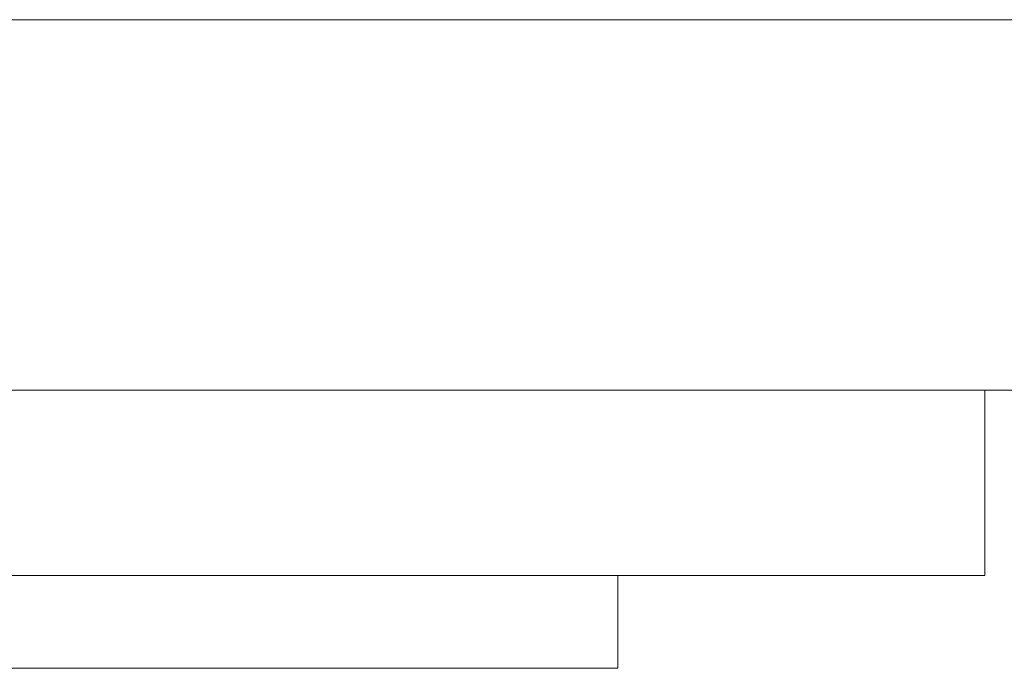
# Model space of a CAD drawing. Header units: metres. Extents: x 3.7 to 90.5, y -1.7 to 14.3.
# Tile 703 of 1056: x 77.50425 to 77.50957, y 4.39284 to 4.39634. Entities that reach past the tile are written whole.
import ezdxf

# ---------------------------------------------------------------- set-up
doc = ezdxf.new("R2010")
doc.units = ezdxf.units.M
doc.layers.add('A-CLNG', color=7, linetype='Continuous', lineweight=18)
doc.layers.add('A-GENM', color=7, linetype='Continuous', lineweight=18)

# ---------------------------------------------------------------- blocks, each defined once
blk = doc.blocks.new('Led_Stripe_11805 - Led_Stripe_11805-8203487-Corte 8')
at = {"layer": 'A-GENM'}
for p, q in [((58.9633531, 4.3963433), (58.9433531, 4.3963433)), ((58.9433531, 4.3943433), (58.9633531, 4.3943433)), ((58.9583531, 4.3943433), (58.9483531, 4.3943433)), ((58.9583531, 4.3933433), (58.9583531, 4.3943433)), ((58.9483531, 4.3933433), (58.9583531, 4.3933433)), ((58.956372, 4.3928433), (58.956372, 4.3933433)), ((58.956372, 4.3928433), (58.956372, 4.3933433)), ((58.956372, 4.3928433), (58.956372, 4.3933433)), ((58.956372, 4.3928433), (58.956372, 4.3933433)), ((58.956372, 4.3928433), (58.956372, 4.3933433)), ((58.956372, 4.3928433), (58.956372, 4.3933433)), ((58.956372, 4.3928433), (58.956372, 4.3933433)), ((58.956372, 4.3928433), (58.956372, 4.3933433)), ((58.956372, 4.3928433), (58.956372, 4.3933433)), ((58.956372, 4.3928433), (58.956372, 4.3933433)), ((58.956372, 4.3928433), (58.956372, 4.3933433)), ((58.956372, 4.3928433), (58.956372, 4.3933433)), ((58.956372, 4.3928433), (58.956372, 4.3933433)), ((58.956372, 4.3928433), (58.956372, 4.3933433)), ((58.956372, 4.3928433), (58.956372, 4.3933433)), ((58.956372, 4.3928433), (58.956372, 4.3933433)), ((58.956372, 4.3928433), (58.956372, 4.3933433)), ((58.956372, 4.3928433), (58.956372, 4.3933433)), ((58.956372, 4.3928433), (58.956372, 4.3933433)), ((58.956372, 4.3928433), (58.956372, 4.3933433)), ((58.956372, 4.3928433), (58.956372, 4.3933433)), ((58.956372, 4.3928433), (58.956372, 4.3933433)), ((58.956372, 4.3928433), (58.956372, 4.3933433)), ((58.956372, 4.3928433), (58.956372, 4.3933433)), ((58.956372, 4.3928433), (58.956372, 4.3933433)), ((58.956372, 4.3928433), (58.956372, 4.3933433)), ((58.956372, 4.3928433), (58.956372, 4.3933433)), ((58.956372, 4.3928433), (58.956372, 4.3933433)), ((58.956372, 4.3928433), (58.956372, 4.3933433)), ((58.956372, 4.3928433), (58.956372, 4.3933433)), ((58.956372, 4.3928433), (58.956372, 4.3933433)), ((58.956372, 4.3928433), (58.956372, 4.3933433)), ((58.956372, 4.3928433), (58.956372, 4.3933433)), ((58.956372, 4.3928433), (58.956372, 4.3933433)), ((58.956372, 4.3928433), (58.956372, 4.3933433)), ((58.956372, 4.3928433), (58.956372, 4.3933433)), ((58.956372, 4.3928433), (58.956372, 4.3933433)), ((58.956372, 4.3928433), (58.956372, 4.3933433)), ((58.956372, 4.3928433), (58.956372, 4.3933433)), ((58.956372, 4.3928433), (58.956372, 4.3933433)), ((58.956372, 4.3928433), (58.956372, 4.3933433)), ((58.956372, 4.3928433), (58.956372, 4.3933433)), ((58.956372, 4.3928433), (58.956372, 4.3933433)), ((58.956372, 4.3928433), (58.956372, 4.3933433)), ((58.956372, 4.3928433), (58.956372, 4.3933433)), ((58.956372, 4.3928433), (58.956372, 4.3933433)), ((58.956372, 4.3928433), (58.956372, 4.3933433)), ((58.956372, 4.3928433), (58.956372, 4.3933433)), ((58.956372, 4.3928433), (58.956372, 4.3933433)), ((58.956372, 4.3928433), (58.956372, 4.3933433)), ((58.956372, 4.3928433), (58.956372, 4.3933433)), ((58.956372, 4.3928433), (58.956372, 4.3933433)), ((58.956372, 4.3928433), (58.956372, 4.3933433)), ((58.956372, 4.3928433), (58.956372, 4.3933433)), ((58.956372, 4.3928433), (58.956372, 4.3933433)), ((58.956372, 4.3928433), (58.956372, 4.3933433)), ((58.956372, 4.3928433), (58.956372, 4.3933433)), ((58.956372, 4.3928433), (58.956372, 4.3933433)), ((58.956372, 4.3928433), (58.956372, 4.3933433)), ((58.956372, 4.3928433), (58.956372, 4.3933433)), ((58.956372, 4.3928433), (58.956372, 4.3933433)), ((58.956372, 4.3928433), (58.956372, 4.3933433)), ((58.956372, 4.3928433), (58.956372, 4.3933433)), ((58.956372, 4.3928433), (58.956372, 4.3933433)), ((58.956372, 4.3928433), (58.956372, 4.3933433)), ((58.956372, 4.3928433), (58.956372, 4.3933433)), ((58.956372, 4.3928433), (58.956372, 4.3933433)), ((58.956372, 4.3928433), (58.956372, 4.3933433)), ((58.956372, 4.3928433), (58.956372, 4.3933433)), ((58.956372, 4.3928433), (58.956372, 4.3933433)), ((58.956372, 4.3928433), (58.956372, 4.3933433)), ((58.956372, 4.3928433), (58.956372, 4.3933433)), ((58.956372, 4.3928433), (58.956372, 4.3933433)), ((58.956372, 4.3928433), (58.956372, 4.3933433)), ((58.956372, 4.3928433), (58.956372, 4.3933433)), ((58.956372, 4.3928433), (58.956372, 4.3933433)), ((58.956372, 4.3928433), (58.956372, 4.3933433)), ((58.956372, 4.3928433), (58.956372, 4.3933433)), ((58.956372, 4.3928433), (58.956372, 4.3933433)), ((58.956372, 4.3928433), (58.956372, 4.3933433)), ((58.956372, 4.3928433), (58.956372, 4.3933433)), ((58.956372, 4.3928433), (58.956372, 4.3933433)), ((58.956372, 4.3928433), (58.956372, 4.3933433)), ((58.956372, 4.3928433), (58.956372, 4.3933433)), ((58.956372, 4.3928433), (58.956372, 4.3933433)), ((58.956372, 4.3928433), (58.956372, 4.3933433)), ((58.956372, 4.3928433), (58.956372, 4.3933433)), ((58.956372, 4.3928433), (58.956372, 4.3933433)), ((58.956372, 4.3928433), (58.956372, 4.3933433)), ((58.956372, 4.3928433), (58.956372, 4.3933433)), ((58.956372, 4.3928433), (58.956372, 4.3933433)), ((58.956372, 4.3928433), (58.956372, 4.3933433)), ((58.956372, 4.3928433), (58.956372, 4.3933433)), ((58.956372, 4.3928433), (58.956372, 4.3933433)), ((58.956372, 4.3928433), (58.956372, 4.3933433)), ((58.956372, 4.3928433), (58.956372, 4.3933433)), ((58.956372, 4.3928433), (58.956372, 4.3933433)), ((58.956372, 4.3928433), (58.956372, 4.3933433)), ((58.956372, 4.3928433), (58.956372, 4.3933433)), ((58.956372, 4.3928433), (58.956372, 4.3933433)), ((58.956372, 4.3928433), (58.956372, 4.3933433)), ((58.956372, 4.3928433), (58.956372, 4.3933433)), ((58.956372, 4.3928433), (58.956372, 4.3933433)), ((58.956372, 4.3928433), (58.956372, 4.3933433)), ((58.956372, 4.3928433), (58.956372, 4.3933433)), ((58.956372, 4.3928433), (58.956372, 4.3933433)), ((58.956372, 4.3928433), (58.956372, 4.3933433)), ((58.956372, 4.3928433), (58.956372, 4.3933433)), ((58.956372, 4.3928433), (58.956372, 4.3933433)), ((58.956372, 4.3928433), (58.956372, 4.3933433)), ((58.956372, 4.3928433), (58.956372, 4.3933433)), ((58.956372, 4.3928433), (58.956372, 4.3933433)), ((58.956372, 4.3928433), (58.956372, 4.3933433)), ((58.956372, 4.3928433), (58.956372, 4.3933433)), ((58.956372, 4.3928433), (58.956372, 4.3933433)), ((58.956372, 4.3928433), (58.956372, 4.3933433)), ((58.956372, 4.3928433), (58.956372, 4.3933433)), ((58.956372, 4.3928433), (58.956372, 4.3933433)), ((58.956372, 4.3928433), (58.956372, 4.3933433)), ((58.956372, 4.3928433), (58.956372, 4.3933433)), ((58.956372, 4.3928433), (58.956372, 4.3933433)), ((58.956372, 4.3928433), (58.956372, 4.3933433)), ((58.956372, 4.3928433), (58.956372, 4.3933433)), ((58.956372, 4.3928433), (58.956372, 4.3933433)), ((58.956372, 4.3928433), (58.956372, 4.3933433)), ((58.956372, 4.3928433), (58.956372, 4.3933433)), ((58.956372, 4.3928433), (58.956372, 4.3933433)), ((58.956372, 4.3928433), (58.956372, 4.3933433)), ((58.956372, 4.3928433), (58.956372, 4.3933433)), ((58.956372, 4.3928433), (58.956372, 4.3933433)), ((58.956372, 4.3928433), (58.956372, 4.3933433)), ((58.956372, 4.3928433), (58.956372, 4.3933433)), ((58.956372, 4.3928433), (58.956372, 4.3933433)), ((58.956372, 4.3928433), (58.956372, 4.3933433)), ((58.956372, 4.3928433), (58.956372, 4.3933433)), ((58.956372, 4.3928433), (58.956372, 4.3933433)), ((58.956372, 4.3928433), (58.956372, 4.3933433)), ((58.956372, 4.3928433), (58.956372, 4.3933433)), ((58.956372, 4.3928433), (58.956372, 4.3933433)), ((58.956372, 4.3928433), (58.956372, 4.3933433)), ((58.956372, 4.3928433), (58.956372, 4.3933433)), ((58.956372, 4.3928433), (58.956372, 4.3933433)), ((58.956372, 4.3928433), (58.956372, 4.3933433)), ((58.956372, 4.3928433), (58.956372, 4.3933433)), ((58.956372, 4.3928433), (58.956372, 4.3933433)), ((58.956372, 4.3928433), (58.956372, 4.3933433)), ((58.956372, 4.3928433), (58.956372, 4.3933433)), ((58.956372, 4.3928433), (58.956372, 4.3933433)), ((58.956372, 4.3928433), (58.956372, 4.3933433)), ((58.956372, 4.3928433), (58.956372, 4.3933433)), ((58.956372, 4.3928433), (58.956372, 4.3933433)), ((58.956372, 4.3928433), (58.956372, 4.3933433)), ((58.956372, 4.3928433), (58.956372, 4.3933433)), ((58.956372, 4.3928433), (58.956372, 4.3933433)), ((58.956372, 4.3928433), (58.956372, 4.3933433)), ((58.956372, 4.3928433), (58.956372, 4.3933433)), ((58.956372, 4.3928433), (58.956372, 4.3933433)), ((58.956372, 4.3928433), (58.956372, 4.3933433)), ((58.956372, 4.3928433), (58.956372, 4.3933433)), ((58.956372, 4.3928433), (58.956372, 4.3933433)), ((58.956372, 4.3928433), (58.956372, 4.3933433)), ((58.956372, 4.3928433), (58.956372, 4.3933433)), ((58.956372, 4.3928433), (58.956372, 4.3933433)), ((58.956372, 4.3928433), (58.956372, 4.3933433)), ((58.956372, 4.3928433), (58.956372, 4.3933433)), ((58.956372, 4.3928433), (58.956372, 4.3933433)), ((58.956372, 4.3928433), (58.956372, 4.3933433)), ((58.956372, 4.3928433), (58.956372, 4.3933433)), ((58.956372, 4.3928433), (58.956372, 4.3933433)), ((58.956372, 4.3928433), (58.956372, 4.3933433)), ((58.956372, 4.3928433), (58.956372, 4.3933433)), ((58.956372, 4.3928433), (58.956372, 4.3933433)), ((58.956372, 4.3928433), (58.956372, 4.3933433)), ((58.9503341, 4.3928433), (58.9533531, 4.3928433)), ((58.9503341, 4.3928433), (58.9533531, 4.3928433)), ((58.9503341, 4.3928433), (58.9533531, 4.3928433)), ((58.9503341, 4.3928433), (58.9533531, 4.3928433)), ((58.9503341, 4.3928433), (58.9533531, 4.3928433)), ((58.9503341, 4.3928433), (58.9533531, 4.3928433)), ((58.9503341, 4.3928433), (58.9533531, 4.3928433)), ((58.9503341, 4.3928433), (58.9533531, 4.3928433)), ((58.9503341, 4.3928433), (58.9533531, 4.3928433)), ((58.9503341, 4.3928433), (58.9533531, 4.3928433)), ((58.9503341, 4.3928433), (58.9533531, 4.3928433)), ((58.9503341, 4.3928433), (58.9533531, 4.3928433)), ((58.9503341, 4.3928433), (58.9533531, 4.3928433)), ((58.9503341, 4.3928433), (58.9533531, 4.3928433)), ((58.9503341, 4.3928433), (58.9533531, 4.3928433)), ((58.9503341, 4.3928433), (58.9533531, 4.3928433)), ((58.9503341, 4.3928433), (58.9533531, 4.3928433)), ((58.9503341, 4.3928433), (58.9533531, 4.3928433)), ((58.9503341, 4.3928433), (58.9533531, 4.3928433)), ((58.9503341, 4.3928433), (58.9533531, 4.3928433)), ((58.9503341, 4.3928433), (58.9533531, 4.3928433)), ((58.9503341, 4.3928433), (58.9533531, 4.3928433)), ((58.9503341, 4.3928433), (58.9533531, 4.3928433)), ((58.9503341, 4.3928433), (58.9533531, 4.3928433)), ((58.9503341, 4.3928433), (58.9533531, 4.3928433)), ((58.9503341, 4.3928433), (58.9533531, 4.3928433)), ((58.9503341, 4.3928433), (58.9533531, 4.3928433)), ((58.9503341, 4.3928433), (58.9533531, 4.3928433)), ((58.9503341, 4.3928433), (58.9533531, 4.3928433)), ((58.9503341, 4.3928433), (58.9533531, 4.3928433)), ((58.9503341, 4.3928433), (58.9533531, 4.3928433)), ((58.9503341, 4.3928433), (58.9533531, 4.3928433)), ((58.9503341, 4.3928433), (58.9533531, 4.3928433)), ((58.9503341, 4.3928433), (58.9533531, 4.3928433)), ((58.9503341, 4.3928433), (58.9533531, 4.3928433)), ((58.9503341, 4.3928433), (58.9533531, 4.3928433)), ((58.9503341, 4.3928433), (58.9533531, 4.3928433)), ((58.9503341, 4.3928433), (58.9533531, 4.3928433)), ((58.9503341, 4.3928433), (58.9533531, 4.3928433)), ((58.9503341, 4.3928433), (58.9533531, 4.3928433)), ((58.9503341, 4.3928433), (58.9533531, 4.3928433)), ((58.9503341, 4.3928433), (58.9533531, 4.3928433)), ((58.9503341, 4.3928433), (58.9533531, 4.3928433)), ((58.9503341, 4.3928433), (58.9533531, 4.3928433)), ((58.9503341, 4.3928433), (58.9533531, 4.3928433)), ((58.9503341, 4.3928433), (58.9533531, 4.3928433)), ((58.9503341, 4.3928433), (58.9533531, 4.3928433)), ((58.9503341, 4.3928433), (58.9533531, 4.3928433)), ((58.9503341, 4.3928433), (58.9533531, 4.3928433)), ((58.9503341, 4.3928433), (58.9533531, 4.3928433)), ((58.9503341, 4.3928433), (58.9533531, 4.3928433)), ((58.9503341, 4.3928433), (58.9533531, 4.3928433)), ((58.9503341, 4.3928433), (58.9533531, 4.3928433)), ((58.9503341, 4.3928433), (58.9533531, 4.3928433)), ((58.9503341, 4.3928433), (58.9533531, 4.3928433)), ((58.9503341, 4.3928433), (58.9533531, 4.3928433)), ((58.9503341, 4.3928433), (58.9533531, 4.3928433)), ((58.9503341, 4.3928433), (58.9533531, 4.3928433)), ((58.9503341, 4.3928433), (58.9533531, 4.3928433)), ((58.9503341, 4.3928433), (58.9533531, 4.3928433)), ((58.9503341, 4.3928433), (58.9533531, 4.3928433)), ((58.9503341, 4.3928433), (58.9533531, 4.3928433)), ((58.9503341, 4.3928433), (58.9533531, 4.3928433)), ((58.9503341, 4.3928433), (58.9533531, 4.3928433)), ((58.9503341, 4.3928433), (58.9533531, 4.3928433)), ((58.9503341, 4.3928433), (58.9533531, 4.3928433)), ((58.9503341, 4.3928433), (58.9533531, 4.3928433)), ((58.9503341, 4.3928433), (58.9533531, 4.3928433)), ((58.9503341, 4.3928433), (58.9533531, 4.3928433)), ((58.9503341, 4.3928433), (58.9533531, 4.3928433)), ((58.9503341, 4.3928433), (58.9533531, 4.3928433)), ((58.9503341, 4.3928433), (58.9533531, 4.3928433)), ((58.9503341, 4.3928433), (58.9533531, 4.3928433)), ((58.9503341, 4.3928433), (58.9533531, 4.3928433)), ((58.9503341, 4.3928433), (58.9533531, 4.3928433)), ((58.9503341, 4.3928433), (58.9533531, 4.3928433)), ((58.9503341, 4.3928433), (58.9533531, 4.3928433)), ((58.9503341, 4.3928433), (58.9533531, 4.3928433)), ((58.9503341, 4.3928433), (58.9533531, 4.3928433)), ((58.9503341, 4.3928433), (58.9533531, 4.3928433)), ((58.9503341, 4.3928433), (58.9533531, 4.3928433)), ((58.9503341, 4.3928433), (58.9533531, 4.3928433)), ((58.9503341, 4.3928433), (58.9533531, 4.3928433)), ((58.9503341, 4.3928433), (58.9533531, 4.3928433)), ((58.9503341, 4.3928433), (58.9533531, 4.3928433)), ((58.9503341, 4.3928433), (58.9533531, 4.3928433)), ((58.9503341, 4.3928433), (58.9533531, 4.3928433)), ((58.9503341, 4.3928433), (58.9533531, 4.3928433)), ((58.9503341, 4.3928433), (58.9533531, 4.3928433)), ((58.9503341, 4.3928433), (58.9533531, 4.3928433)), ((58.9503341, 4.3928433), (58.9533531, 4.3928433)), ((58.9503341, 4.3928433), (58.9533531, 4.3928433)), ((58.9503341, 4.3928433), (58.9533531, 4.3928433)), ((58.9503341, 4.3928433), (58.9533531, 4.3928433)), ((58.9503341, 4.3928433), (58.9533531, 4.3928433)), ((58.9503341, 4.3928433), (58.9533531, 4.3928433)), ((58.9503341, 4.3928433), (58.9533531, 4.3928433)), ((58.9503341, 4.3928433), (58.9533531, 4.3928433)), ((58.9503341, 4.3928433), (58.9533531, 4.3928433)), ((58.9503341, 4.3928433), (58.9533531, 4.3928433)), ((58.9503341, 4.3928433), (58.9533531, 4.3928433)), ((58.9503341, 4.3928433), (58.9533531, 4.3928433)), ((58.9503341, 4.3928433), (58.9533531, 4.3928433)), ((58.9503341, 4.3928433), (58.9533531, 4.3928433)), ((58.9503341, 4.3928433), (58.9533531, 4.3928433)), ((58.9503341, 4.3928433), (58.9533531, 4.3928433)), ((58.9503341, 4.3928433), (58.9533531, 4.3928433)), ((58.9503341, 4.3928433), (58.9533531, 4.3928433)), ((58.9503341, 4.3928433), (58.9533531, 4.3928433)), ((58.9503341, 4.3928433), (58.9533531, 4.3928433)), ((58.9503341, 4.3928433), (58.9533531, 4.3928433)), ((58.9503341, 4.3928433), (58.9533531, 4.3928433)), ((58.9503341, 4.3928433), (58.9533531, 4.3928433)), ((58.9503341, 4.3928433), (58.9533531, 4.3928433)), ((58.9503341, 4.3928433), (58.9533531, 4.3928433)), ((58.9503341, 4.3928433), (58.9533531, 4.3928433)), ((58.9503341, 4.3928433), (58.9533531, 4.3928433)), ((58.9503341, 4.3928433), (58.9533531, 4.3928433)), ((58.9503341, 4.3928433), (58.9533531, 4.3928433)), ((58.9503341, 4.3928433), (58.9533531, 4.3928433)), ((58.9503341, 4.3928433), (58.9533531, 4.3928433)), ((58.9503341, 4.3928433), (58.9533531, 4.3928433)), ((58.9503341, 4.3928433), (58.9533531, 4.3928433)), ((58.9503341, 4.3928433), (58.9533531, 4.3928433)), ((58.9503341, 4.3928433), (58.9533531, 4.3928433)), ((58.9503341, 4.3928433), (58.9533531, 4.3928433)), ((58.9503341, 4.3928433), (58.9533531, 4.3928433)), ((58.9503341, 4.3928433), (58.9533531, 4.3928433)), ((58.9503341, 4.3928433), (58.9533531, 4.3928433)), ((58.9503341, 4.3928433), (58.9533531, 4.3928433)), ((58.9503341, 4.3928433), (58.9533531, 4.3928433)), ((58.9503341, 4.3928433), (58.9533531, 4.3928433)), ((58.9503341, 4.3928433), (58.9533531, 4.3928433)), ((58.9503341, 4.3928433), (58.9533531, 4.3928433)), ((58.9503341, 4.3928433), (58.9533531, 4.3928433)), ((58.9503341, 4.3928433), (58.9533531, 4.3928433)), ((58.9503341, 4.3928433), (58.9533531, 4.3928433)), ((58.9503341, 4.3928433), (58.9533531, 4.3928433)), ((58.9503341, 4.3928433), (58.9533531, 4.3928433)), ((58.9503341, 4.3928433), (58.9533531, 4.3928433)), ((58.9503341, 4.3928433), (58.9533531, 4.3928433)), ((58.9503341, 4.3928433), (58.9533531, 4.3928433)), ((58.9503341, 4.3928433), (58.9533531, 4.3928433)), ((58.9503341, 4.3928433), (58.9533531, 4.3928433)), ((58.9503341, 4.3928433), (58.9533531, 4.3928433)), ((58.9503341, 4.3928433), (58.9533531, 4.3928433)), ((58.9503341, 4.3928433), (58.9533531, 4.3928433)), ((58.9503341, 4.3928433), (58.9533531, 4.3928433)), ((58.9503341, 4.3928433), (58.9533531, 4.3928433)), ((58.9503341, 4.3928433), (58.9533531, 4.3928433)), ((58.9503341, 4.3928433), (58.9533531, 4.3928433)), ((58.9503341, 4.3928433), (58.9533531, 4.3928433)), ((58.9503341, 4.3928433), (58.9533531, 4.3928433)), ((58.9503341, 4.3928433), (58.9533531, 4.3928433)), ((58.9503341, 4.3928433), (58.9533531, 4.3928433)), ((58.9503341, 4.3928433), (58.9533531, 4.3928433)), ((58.9503341, 4.3928433), (58.9533531, 4.3928433)), ((58.9503341, 4.3928433), (58.9533531, 4.3928433)), ((58.9503341, 4.3928433), (58.9533531, 4.3928433)), ((58.9503341, 4.3928433), (58.9533531, 4.3928433)), ((58.9503341, 4.3928433), (58.9533531, 4.3928433)), ((58.9503341, 4.3928433), (58.9533531, 4.3928433)), ((58.9503341, 4.3928433), (58.9533531, 4.3928433)), ((58.9503341, 4.3928433), (58.9533531, 4.3928433)), ((58.9503341, 4.3928433), (58.9533531, 4.3928433)), ((58.9503341, 4.3928433), (58.9533531, 4.3928433)), ((58.9503341, 4.3928433), (58.9533531, 4.3928433)), ((58.9503341, 4.3928433), (58.9533531, 4.3928433)), ((58.9503341, 4.3928433), (58.9533531, 4.3928433)), ((58.9503341, 4.3928433), (58.9533531, 4.3928433)), ((58.9503341, 4.3928433), (58.9533531, 4.3928433)), ((58.9503341, 4.3928433), (58.9533531, 4.3928433)), ((58.9503341, 4.3928433), (58.9533531, 4.3928433)), ((58.9533531, 4.3928433), (58.956372, 4.3928433)), ((58.9533531, 4.3928433), (58.956372, 4.3928433)), ((58.9533531, 4.3928433), (58.956372, 4.3928433)), ((58.9533531, 4.3928433), (58.956372, 4.3928433)), ((58.9533531, 4.3928433), (58.956372, 4.3928433)), ((58.9533531, 4.3928433), (58.956372, 4.3928433)), ((58.9533531, 4.3928433), (58.956372, 4.3928433)), ((58.9533531, 4.3928433), (58.956372, 4.3928433)), ((58.9533531, 4.3928433), (58.956372, 4.3928433)), ((58.9533531, 4.3928433), (58.956372, 4.3928433)), ((58.9533531, 4.3928433), (58.956372, 4.3928433)), ((58.9533531, 4.3928433), (58.956372, 4.3928433)), ((58.9533531, 4.3928433), (58.956372, 4.3928433)), ((58.9533531, 4.3928433), (58.956372, 4.3928433)), ((58.9533531, 4.3928433), (58.956372, 4.3928433)), ((58.9533531, 4.3928433), (58.956372, 4.3928433)), ((58.9533531, 4.3928433), (58.956372, 4.3928433)), ((58.9533531, 4.3928433), (58.956372, 4.3928433)), ((58.9533531, 4.3928433), (58.956372, 4.3928433)), ((58.9533531, 4.3928433), (58.956372, 4.3928433)), ((58.9533531, 4.3928433), (58.956372, 4.3928433)), ((58.9533531, 4.3928433), (58.956372, 4.3928433)), ((58.9533531, 4.3928433), (58.956372, 4.3928433)), ((58.9533531, 4.3928433), (58.956372, 4.3928433)), ((58.9533531, 4.3928433), (58.956372, 4.3928433)), ((58.9533531, 4.3928433), (58.956372, 4.3928433)), ((58.9533531, 4.3928433), (58.956372, 4.3928433)), ((58.9533531, 4.3928433), (58.956372, 4.3928433)), ((58.9533531, 4.3928433), (58.956372, 4.3928433)), ((58.9533531, 4.3928433), (58.956372, 4.3928433)), ((58.9533531, 4.3928433), (58.956372, 4.3928433)), ((58.9533531, 4.3928433), (58.956372, 4.3928433)), ((58.9533531, 4.3928433), (58.956372, 4.3928433)), ((58.9533531, 4.3928433), (58.956372, 4.3928433)), ((58.9533531, 4.3928433), (58.956372, 4.3928433)), ((58.9533531, 4.3928433), (58.956372, 4.3928433)), ((58.9533531, 4.3928433), (58.956372, 4.3928433)), ((58.9533531, 4.3928433), (58.956372, 4.3928433)), ((58.9533531, 4.3928433), (58.956372, 4.3928433)), ((58.9533531, 4.3928433), (58.956372, 4.3928433)), ((58.9533531, 4.3928433), (58.956372, 4.3928433)), ((58.9533531, 4.3928433), (58.956372, 4.3928433)), ((58.9533531, 4.3928433), (58.956372, 4.3928433)), ((58.9533531, 4.3928433), (58.956372, 4.3928433)), ((58.9533531, 4.3928433), (58.956372, 4.3928433)), ((58.9533531, 4.3928433), (58.956372, 4.3928433)), ((58.9533531, 4.3928433), (58.956372, 4.3928433)), ((58.9533531, 4.3928433), (58.956372, 4.3928433)), ((58.9533531, 4.3928433), (58.956372, 4.3928433)), ((58.9533531, 4.3928433), (58.956372, 4.3928433)), ((58.9533531, 4.3928433), (58.956372, 4.3928433)), ((58.9533531, 4.3928433), (58.956372, 4.3928433)), ((58.9533531, 4.3928433), (58.956372, 4.3928433)), ((58.9533531, 4.3928433), (58.956372, 4.3928433)), ((58.9533531, 4.3928433), (58.956372, 4.3928433)), ((58.9533531, 4.3928433), (58.956372, 4.3928433)), ((58.9533531, 4.3928433), (58.956372, 4.3928433)), ((58.9533531, 4.3928433), (58.956372, 4.3928433)), ((58.9533531, 4.3928433), (58.956372, 4.3928433)), ((58.9533531, 4.3928433), (58.956372, 4.3928433)), ((58.9533531, 4.3928433), (58.956372, 4.3928433)), ((58.9533531, 4.3928433), (58.956372, 4.3928433)), ((58.9533531, 4.3928433), (58.956372, 4.3928433)), ((58.9533531, 4.3928433), (58.956372, 4.3928433)), ((58.9533531, 4.3928433), (58.956372, 4.3928433)), ((58.9533531, 4.3928433), (58.956372, 4.3928433)), ((58.9533531, 4.3928433), (58.956372, 4.3928433)), ((58.9533531, 4.3928433), (58.956372, 4.3928433)), ((58.9533531, 4.3928433), (58.956372, 4.3928433)), ((58.9533531, 4.3928433), (58.956372, 4.3928433)), ((58.9533531, 4.3928433), (58.956372, 4.3928433)), ((58.9533531, 4.3928433), (58.956372, 4.3928433)), ((58.9533531, 4.3928433), (58.956372, 4.3928433)), ((58.9533531, 4.3928433), (58.956372, 4.3928433)), ((58.9533531, 4.3928433), (58.956372, 4.3928433)), ((58.9533531, 4.3928433), (58.956372, 4.3928433)), ((58.9533531, 4.3928433), (58.956372, 4.3928433)), ((58.9533531, 4.3928433), (58.956372, 4.3928433)), ((58.9533531, 4.3928433), (58.956372, 4.3928433)), ((58.9533531, 4.3928433), (58.956372, 4.3928433)), ((58.9533531, 4.3928433), (58.956372, 4.3928433)), ((58.9533531, 4.3928433), (58.956372, 4.3928433)), ((58.9533531, 4.3928433), (58.956372, 4.3928433)), ((58.9533531, 4.3928433), (58.956372, 4.3928433)), ((58.9533531, 4.3928433), (58.956372, 4.3928433)), ((58.9533531, 4.3928433), (58.956372, 4.3928433)), ((58.9533531, 4.3928433), (58.956372, 4.3928433)), ((58.9533531, 4.3928433), (58.956372, 4.3928433)), ((58.9533531, 4.3928433), (58.956372, 4.3928433)), ((58.9533531, 4.3928433), (58.956372, 4.3928433)), ((58.9533531, 4.3928433), (58.956372, 4.3928433)), ((58.9533531, 4.3928433), (58.956372, 4.3928433)), ((58.9533531, 4.3928433), (58.956372, 4.3928433)), ((58.9533531, 4.3928433), (58.956372, 4.3928433)), ((58.9533531, 4.3928433), (58.956372, 4.3928433)), ((58.9533531, 4.3928433), (58.956372, 4.3928433)), ((58.9533531, 4.3928433), (58.956372, 4.3928433)), ((58.9533531, 4.3928433), (58.956372, 4.3928433)), ((58.9533531, 4.3928433), (58.956372, 4.3928433)), ((58.9533531, 4.3928433), (58.956372, 4.3928433)), ((58.9533531, 4.3928433), (58.956372, 4.3928433)), ((58.9533531, 4.3928433), (58.956372, 4.3928433)), ((58.9533531, 4.3928433), (58.956372, 4.3928433)), ((58.9533531, 4.3928433), (58.956372, 4.3928433)), ((58.9533531, 4.3928433), (58.956372, 4.3928433)), ((58.9533531, 4.3928433), (58.956372, 4.3928433)), ((58.9533531, 4.3928433), (58.956372, 4.3928433)), ((58.9533531, 4.3928433), (58.956372, 4.3928433)), ((58.9533531, 4.3928433), (58.956372, 4.3928433)), ((58.9533531, 4.3928433), (58.956372, 4.3928433)), ((58.9533531, 4.3928433), (58.956372, 4.3928433)), ((58.9533531, 4.3928433), (58.956372, 4.3928433)), ((58.9533531, 4.3928433), (58.956372, 4.3928433)), ((58.9533531, 4.3928433), (58.956372, 4.3928433)), ((58.9533531, 4.3928433), (58.956372, 4.3928433)), ((58.9533531, 4.3928433), (58.956372, 4.3928433)), ((58.9533531, 4.3928433), (58.956372, 4.3928433)), ((58.9533531, 4.3928433), (58.956372, 4.3928433)), ((58.9533531, 4.3928433), (58.956372, 4.3928433)), ((58.9533531, 4.3928433), (58.956372, 4.3928433)), ((58.9533531, 4.3928433), (58.956372, 4.3928433)), ((58.9533531, 4.3928433), (58.956372, 4.3928433)), ((58.9533531, 4.3928433), (58.956372, 4.3928433)), ((58.9533531, 4.3928433), (58.956372, 4.3928433)), ((58.9533531, 4.3928433), (58.956372, 4.3928433)), ((58.9533531, 4.3928433), (58.956372, 4.3928433)), ((58.9533531, 4.3928433), (58.956372, 4.3928433)), ((58.9533531, 4.3928433), (58.956372, 4.3928433)), ((58.9533531, 4.3928433), (58.956372, 4.3928433)), ((58.9533531, 4.3928433), (58.956372, 4.3928433)), ((58.9533531, 4.3928433), (58.956372, 4.3928433)), ((58.9533531, 4.3928433), (58.956372, 4.3928433)), ((58.9533531, 4.3928433), (58.956372, 4.3928433)), ((58.9533531, 4.3928433), (58.956372, 4.3928433)), ((58.9533531, 4.3928433), (58.956372, 4.3928433)), ((58.9533531, 4.3928433), (58.956372, 4.3928433)), ((58.9533531, 4.3928433), (58.956372, 4.3928433)), ((58.9533531, 4.3928433), (58.956372, 4.3928433)), ((58.9533531, 4.3928433), (58.956372, 4.3928433)), ((58.9533531, 4.3928433), (58.956372, 4.3928433)), ((58.9533531, 4.3928433), (58.956372, 4.3928433)), ((58.9533531, 4.3928433), (58.956372, 4.3928433)), ((58.9533531, 4.3928433), (58.956372, 4.3928433)), ((58.9533531, 4.3928433), (58.956372, 4.3928433)), ((58.9533531, 4.3928433), (58.956372, 4.3928433)), ((58.9533531, 4.3928433), (58.956372, 4.3928433)), ((58.9533531, 4.3928433), (58.956372, 4.3928433)), ((58.9533531, 4.3928433), (58.956372, 4.3928433)), ((58.9533531, 4.3928433), (58.956372, 4.3928433)), ((58.9533531, 4.3928433), (58.956372, 4.3928433)), ((58.9533531, 4.3928433), (58.956372, 4.3928433)), ((58.9533531, 4.3928433), (58.956372, 4.3928433)), ((58.9533531, 4.3928433), (58.956372, 4.3928433)), ((58.9533531, 4.3928433), (58.956372, 4.3928433)), ((58.9533531, 4.3928433), (58.956372, 4.3928433)), ((58.9533531, 4.3928433), (58.956372, 4.3928433)), ((58.9533531, 4.3928433), (58.956372, 4.3928433)), ((58.9533531, 4.3928433), (58.956372, 4.3928433)), ((58.9533531, 4.3928433), (58.956372, 4.3928433)), ((58.9533531, 4.3928433), (58.956372, 4.3928433)), ((58.9533531, 4.3928433), (58.956372, 4.3928433)), ((58.9533531, 4.3928433), (58.956372, 4.3928433)), ((58.9533531, 4.3928433), (58.956372, 4.3928433)), ((58.9533531, 4.3928433), (58.956372, 4.3928433)), ((58.9533531, 4.3928433), (58.956372, 4.3928433)), ((58.9533531, 4.3928433), (58.956372, 4.3928433)), ((58.9533531, 4.3928433), (58.956372, 4.3928433)), ((58.9533531, 4.3928433), (58.956372, 4.3928433)), ((58.9533531, 4.3928433), (58.956372, 4.3928433)), ((58.9533531, 4.3928433), (58.956372, 4.3928433)), ((58.9533531, 4.3928433), (58.956372, 4.3928433)), ((58.9533531, 4.3928433), (58.956372, 4.3928433)), ((58.9533531, 4.3928433), (58.956372, 4.3928433))]:
    blk.add_line(p, q, dxfattribs=at)
blk = doc.blocks.new('4 GRE - ESCOLA DE CINEMA E AUDIOVISUAL CINE REX R07_rvt-3-Corte 8')
at = {"layer": 'A-CLNG'}
blk.add_line((57.5884253, 4.3963433), (65.6304253, 4.3963433), dxfattribs=at)
at = {"layer": 'A-GENM', "lineweight": 18}
blk.add_blockref('Led_Stripe_11805 - Led_Stripe_11805-8203487-Corte 8', (0, 0), dxfattribs=at)

msp = doc.modelspace()

# ---------------------------------------------------------------- block references
at = {"lineweight": 5}
msp.add_blockref('4 GRE - ESCOLA DE CINEMA E AUDIOVISUAL CINE REX R07_rvt-3-Corte 8', (18.5511109, 0), dxfattribs=at)

doc.saveas('drawing.dxf')
